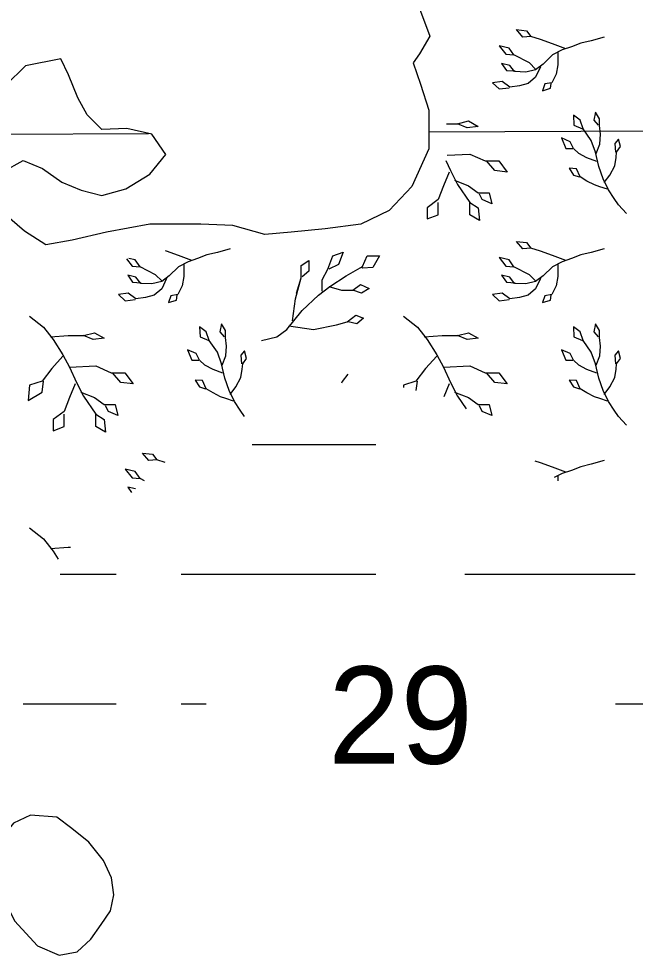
# Model space of a CAD drawing. Extents: x 380424 to 701066, y 1117407 to 1412949.
# Drawn here: x 484050 to 486902, y 1211251 to 1215586 of the extents above; entities that cross this region are included whole.
import ezdxf

# ---------------------------------------------------------------- set-up
doc = ezdxf.new("R2010")
doc.units = 0
for name, color, linetype in [('Cities Incorporated Area', 7, 'Continuous'), ('Lakes and Ponds', 7, 'Continuous'), ('Mangroves', 7, 'Continuous'), ('Section Lines', 7, 'Continuous'), ('Section Numbers', 7, 'Continuous'), ('Swamps', 7, 'Continuous')]:
    doc.layers.add(name, color=color, linetype=linetype)

msp = doc.modelspace()

# ---------------------------------------------------------------- linework, layer by layer
at = {"layer": 'Cities Incorporated Area'}
for points in [[(485903.8, 1215633.4), (485950.7, 1215504.6), (485903.8, 1215422.6), (485874.6, 1215381.6), (485907.5, 1215283.2), (485947.5, 1215161.8), (485947.5, 1214982.8), (485868.5, 1214808.8), (485763.5, 1214697.8), (485631.5, 1214634.8), (485467.5, 1214613.8), (485309.5, 1214597.8), (485188.5, 1214586.8), (485040.5, 1214628.8), (484892.5, 1214634.8), (484655.5, 1214634.8), (484455.5, 1214597.8), (484296.5, 1214560.7), (484175.5, 1214539.7), (484075.5, 1214602.7), (483985.5, 1214681.7)], [(483975.5, 1214876.7), (484069.5, 1214929.7), (484159.5, 1214892.7), (484249.5, 1214829.7), (484338.5, 1214792.7), (484433.5, 1214766.7), (484544.5, 1214797.8), (484655.5, 1214866.8), (484729.5, 1214956.8), (484665.5, 1215050.8), (484549.5, 1215077.7), (484433.5, 1215072.7), (484365.5, 1215140.7), (484323.5, 1215219.7), (484280.5, 1215325.7), (484244.5, 1215399.7), (484080.5, 1215367.7), (483990.5, 1215277.7)]]:
    msp.add_lwpolyline(points, dxfattribs=at)
at = {"layer": 'Lakes and Ponds'}
msp.add_lwpolyline([(483972.6, 1211700.1), (484004.6, 1211462.1), (484030.6, 1211410.1), (484136.6, 1211294.1), (484236.6, 1211251.1), (484320.6, 1211267.1), (484383.6, 1211325.1), (484431.6, 1211394.1), (484473.6, 1211457.1), (484489.6, 1211531.1), (484478.6, 1211610.1), (484441.6, 1211689.1), (484373.6, 1211774.1), (484294.6, 1211837.1), (484225.6, 1211890.1), (484104.6, 1211900.1), (484025.6, 1211863.1), (483988.6, 1211816.1)], close=True, dxfattribs=at)
at = {"layer": 'Mangroves'}
msp.add_line((485334.1, 1214315.4), (485356.2, 1214386.2), dxfattribs=at)
for points in [[(486581.1, 1215446.6), (486518.2, 1215469.5), (486463.8, 1215489.5), (486418, 1215503.8), (486380.9, 1215501), (486352.3, 1215535.3), (486398, 1215529.6), (486418, 1215503.8)], [(486758.4, 1215501), (486698.4, 1215483.8), (486649.7, 1215472.4), (486606.8, 1215455.2), (486563.9, 1215440.9), (486518.2, 1215418), (486475.3, 1215375.1), (486440.9, 1215349.4), (486395.2, 1215337.9), (486343.7, 1215340.8), (486320.8, 1215369.4), (486283.6, 1215378), (486306.5, 1215346.5), (486346.5, 1215343.7)], [(486440.9, 1215352.2), (486412.3, 1215380.9), (486340.8, 1215418), (486317.9, 1215449.5), (486272.2, 1215460.9), (486303.6, 1215420.9), (486340.8, 1215418)], [(486543.9, 1215429.5), (486543.9, 1215372.3), (486535.3, 1215329.4), (486515.3, 1215289.3), (486483.8, 1215283.6), (486472.4, 1215252.1), (486509.6, 1215263.6), (486512.4, 1215286.5)], [(486463.8, 1215363.7), (486440.9, 1215315.1), (486406.6, 1215286.5), (486366.6, 1215275), (486320.8, 1215269.3), (486286.5, 1215295), (486240.7, 1215289.3), (486272.2, 1215260.7), (486317.9, 1215266.4)], [(486721.3, 1214962.1), (486738.4, 1215005), (486741.3, 1215050.8), (486735.6, 1215090.8), (486735.6, 1215122.3), (486718.4, 1215153.8), (486709.8, 1215116.6), (486729.8, 1215093.7)], [(486029.1, 1215099.7), (486079.1, 1215099.7)], [(486079.1, 1215099.7), (486130.2, 1215112.5)], [(486123.8, 1215080.6), (486079.1, 1215099.7)], [(486130.2, 1215112.5), (486175, 1215087)], [(486861.4, 1214684.7), (486824.6, 1214724), (486803.5, 1214754.1), (486778.5, 1214793.4), (486752.7, 1214844.9), (486732.7, 1214902.1), (486718.4, 1214967.8), (486698.4, 1215022.2), (486661.2, 1215076.5), (486646.9, 1215116.6), (486615.4, 1215139.5), (486618.3, 1215093.7), (486658.3, 1215076.5)], [(486175, 1215087), (486123.8, 1215080.6)], [(486724.1, 1214924.9), (486678.4, 1214942.1), (486641.2, 1214962.1), (486615.4, 1214985), (486601.1, 1215016.5), (486561.1, 1215033.6), (486581.1, 1214985), (486612.6, 1214985)], [(486758.3, 1214826.9), (486784.2, 1214862), (486807.1, 1214904.9), (486813.8, 1214943.7), (486815.6, 1214967.8), (486832.8, 1214993.6), (486824.2, 1215027.9), (486807.1, 1215007.9), (486809.9, 1214967.8)], [(486026.2, 1214928.7), (486047.2, 1214882.5)], [(486031.5, 1214953.6), (486136.6, 1214959.2)], [(486136.6, 1214959.2), (486206.9, 1214927.2)], [(486206.9, 1214927.2), (486270.8, 1214927.2)], [(486251.6, 1214882.5), (486213.3, 1214927.2)], [(486270.8, 1214927.2), (486309.1, 1214876.1)], [(486047.2, 1214882.5), (486079.1, 1214818.6)], [(486309.1, 1214876.1), (486251.6, 1214882.5)], [(486772.7, 1214796.2), (486738.4, 1214807.7), (486712.7, 1214816.2), (486678.4, 1214833.4), (486646.9, 1214853.4), (486629.7, 1214890.6), (486595.4, 1214893.5), (486615.4, 1214862), (486644, 1214853.4)], [(486040.8, 1214876.1), (486015.2, 1214812.2)], [(486066.3, 1214837.8), (486130.2, 1214812.2), (486175, 1214780.3), (486226.1, 1214780.3), (486238.8, 1214729.1), (486194.1, 1214748.3), (486181.3, 1214773.9)], [(486015.2, 1214812.2), (485989.6, 1214748.3)], [(486079.1, 1214818.6), (486136.6, 1214735.5)], [(485989.6, 1214748.3), (485938.5, 1214710)], [(485938.5, 1214710), (485938.5, 1214658.9)], [(485989.6, 1214678), (485989.6, 1214735.5)], [(486136.6, 1214735.5), (486175, 1214710)], [(486136.6, 1214678), (486136.6, 1214735.5)], [(486175, 1214710), (486181.3, 1214652.5)], [(485938.5, 1214658.9), (485989.6, 1214678)], [(486181.3, 1214652.5), (486136.6, 1214678)], [(486581.1, 1214466.6), (486518.2, 1214489.5), (486463.8, 1214509.5), (486418, 1214523.8), (486380.9, 1214521), (486352.3, 1214555.3), (486398, 1214549.6), (486418, 1214523.8)], [(484733.8, 1214509.5), (484729.2, 1214511)], [(484788.2, 1214489.5), (484733.8, 1214509.5)], [(484919.7, 1214492.4), (484876.8, 1214475.2)], [(484968.4, 1214503.8), (484919.7, 1214492.4)], [(485028.4, 1214521), (484968.4, 1214503.8)], [(485453.6, 1214324.2), (485453.6, 1214377.3), (485480.2, 1214426), (485502.3, 1214488), (485551, 1214505.7), (485528.9, 1214448.2), (485484.6, 1214426)], [(486758.4, 1214521), (486698.4, 1214503.8), (486649.7, 1214492.4), (486606.8, 1214475.2), (486563.9, 1214460.9), (486518.2, 1214438), (486475.3, 1214395.1), (486440.9, 1214369.4), (486395.2, 1214357.9), (486343.7, 1214360.8), (486320.8, 1214389.4), (486283.6, 1214398), (486306.5, 1214366.5), (486346.5, 1214363.7)], [(484547.8, 1214473.8), (484573.6, 1214440.9)], [(484587.9, 1214469.5), (484559.6, 1214476.6)], [(484610.8, 1214438), (484587.9, 1214469.5)], [(484813.9, 1214449.5), (484813.9, 1214392.3), (484805.3, 1214349.4), (484785.3, 1214309.3), (484753.8, 1214303.6), (484742.4, 1214272.1), (484779.6, 1214283.6), (484782.4, 1214306.5)], [(484851.1, 1214466.6), (484788.2, 1214489.5)], [(484833.9, 1214460.9), (484788.2, 1214438)], [(484876.8, 1214475.2), (484833.9, 1214460.9)], [(485172.5, 1214096.3), (485243.4, 1214114), (485289.8, 1214147.2), (485360.7, 1214235.7), (485435.9, 1214306.5), (485489, 1214346.4), (485564.3, 1214395), (485639.5, 1214439.3), (485661.7, 1214488), (485719.2, 1214488), (485688.2, 1214434.9), (485639.5, 1214430.5), (485635.2, 1214434.4)], [(485316.4, 1214187), (485329.7, 1214288.8), (485356.2, 1214386.2), (485356.2, 1214443.7), (485391.6, 1214465.9), (485391.6, 1214417.2), (485360.7, 1214390.6)], [(486440.9, 1214372.3), (486412.3, 1214400.9), (486340.8, 1214438), (486317.9, 1214469.5), (486272.2, 1214480.9), (486303.6, 1214440.9), (486340.8, 1214438)], [(486543.9, 1214449.5), (486543.9, 1214392.3), (486535.3, 1214349.4), (486515.3, 1214309.3), (486483.8, 1214303.6), (486472.4, 1214272.1), (486509.6, 1214283.6), (486512.4, 1214306.5)], [(484573.6, 1214440.9), (484610.8, 1214438)], [(484682.3, 1214400.8), (484610.8, 1214438)], [(484788.2, 1214438), (484745.3, 1214395.1)], [(484733.8, 1214383.7), (484710.9, 1214335.1), (484676.6, 1214306.5), (484636.6, 1214295), (484590.8, 1214289.3), (484556.5, 1214315), (484510.7, 1214309.3), (484542.2, 1214280.7), (484587.9, 1214286.4)], [(484590.8, 1214389.4), (484553.6, 1214398)], [(484553.6, 1214398), (484576.5, 1214366.5)], [(484576.5, 1214366.5), (484616.5, 1214363.7)], [(484613.7, 1214360.8), (484590.8, 1214389.4)], [(484665.2, 1214357.9), (484613.7, 1214360.8)], [(484710.9, 1214369.4), (484665.2, 1214357.9)], [(484710.9, 1214372.2), (484682.3, 1214400.8)], [(484745.3, 1214395.1), (484710.9, 1214369.4)], [(486463.8, 1214383.7), (486440.9, 1214335.1), (486406.6, 1214306.5), (486366.6, 1214295), (486320.8, 1214289.3), (486286.5, 1214315), (486240.7, 1214309.3), (486272.2, 1214280.7), (486317.9, 1214286.4)], [(485484.6, 1214346.4), (485542.1, 1214328.7), (485595.3, 1214328.7), (485630.7, 1214355.2), (485670.5, 1214337.5), (485635.1, 1214315.4), (485595.3, 1214328.7)], [(484099.9, 1214209.2), (484163.8, 1214158.1), (484208.5, 1214100.6), (484253.3, 1214030.3), (484285.2, 1213972.8), (484317.2, 1213902.5), (484349.1, 1213838.6), (484406.6, 1213755.5), (484445, 1213730), (484451.3, 1213672.5), (484406.6, 1213698), (484406.6, 1213755.5)], [(485298.7, 1214164.9), (485413.8, 1214147.2), (485520, 1214169.3), (485568.7, 1214182.6), (485608.5, 1214213.6), (485643.9, 1214200.3), (485613, 1214173.7), (485573.1, 1214182.6)], [(485829.9, 1214209.2), (485893.8, 1214158.1)], [(484916.9, 1214136.6), (484885.4, 1214159.5)], [(484885.4, 1214159.5), (484888.3, 1214113.7)], [(484991.3, 1213982.1), (485008.4, 1214025), (485011.3, 1214070.8), (485005.6, 1214110.8), (485005.6, 1214142.3), (484988.4, 1214173.8), (484979.8, 1214136.6), (484999.8, 1214113.7)], [(485893.8, 1214158.1), (485938.5, 1214100.6)], [(486861.4, 1213704.7), (486824.6, 1213744), (486803.5, 1213774.1), (486778.5, 1213813.4), (486752.7, 1213864.9), (486732.7, 1213922.1), (486718.4, 1213987.8), (486698.4, 1214042.2), (486661.2, 1214096.5), (486646.9, 1214136.6), (486615.4, 1214159.5), (486618.3, 1214113.7), (486658.3, 1214096.5)], [(486721.3, 1213982.1), (486738.4, 1214025), (486741.3, 1214070.8), (486735.6, 1214110.8), (486735.6, 1214142.3), (486718.4, 1214173.8), (486709.8, 1214136.6), (486729.8, 1214113.7)], [(484195.8, 1214113.3), (484278.8, 1214119.7), (484349.1, 1214119.7), (484400.2, 1214132.5), (484445, 1214107), (484393.8, 1214100.6), (484349.1, 1214119.7)], [(484888.3, 1214113.7), (484928.3, 1214096.5)], [(484931.2, 1214096.5), (484916.9, 1214136.6)], [(485925.8, 1214113.4), (486008.8, 1214119.7), (486079.1, 1214119.7), (486130.2, 1214132.5), (486175, 1214107), (486123.8, 1214100.6), (486079.1, 1214119.7)], [(485938.5, 1214100.6), (485983.3, 1214030.3)], [(484968.4, 1214042.2), (484931.2, 1214096.5)], [(484253.3, 1214023.9), (484202.1, 1213966.4), (484157.4, 1213908.9), (484099.9, 1213889.7), (484093.5, 1213819.4), (484157.4, 1213857.8), (484163.8, 1213908.9)], [(484994.1, 1213944.9), (484948.4, 1213962.1), (484911.2, 1213982.1), (484885.4, 1214005), (484871.1, 1214036.5), (484831.1, 1214053.6), (484851.1, 1214005), (484882.6, 1214005)], [(484988.4, 1213987.8), (484968.4, 1214042.2)], [(485028.3, 1213846.9), (485054.2, 1213882), (485077.1, 1213924.9), (485083.8, 1213963.7), (485085.6, 1213987.8), (485102.8, 1214013.6), (485094.2, 1214047.9), (485077.1, 1214027.9), (485079.9, 1213987.8)], [(485983.3, 1214023.9), (485932.1, 1213966.4)], [(485983.3, 1214030.3), (486015.2, 1213972.8)], [(486724.1, 1213944.9), (486678.4, 1213962.1), (486641.2, 1213982.1), (486615.4, 1214005), (486601.1, 1214036.5), (486561.1, 1214053.6), (486581.1, 1214005), (486612.6, 1214005)], [(486758.3, 1213846.9), (486784.2, 1213882), (486807.1, 1213924.9), (486813.8, 1213963.7), (486815.6, 1213987.8), (486832.8, 1214013.6), (486824.2, 1214047.9), (486807.1, 1214027.9), (486809.9, 1213987.8)], [(484285.2, 1213972.8), (484406.6, 1213979.2), (484476.9, 1213947.2), (484540.8, 1213947.2), (484579.1, 1213896.1), (484521.6, 1213902.5), (484483.3, 1213947.2)], [(485002.7, 1213922.1), (484988.4, 1213987.8)], [(486015.2, 1213972.8), (486136.6, 1213979.2), (486206.9, 1213947.2), (486270.8, 1213947.2), (486309.1, 1213896.1), (486251.6, 1213902.5), (486213.3, 1213947.2)], [(486015.2, 1213972.8), (486047.2, 1213902.5)], [(485571.5, 1213940.3), (485545.8, 1213906)], [(485932.1, 1213966.4), (485887.4, 1213908.9)], [(484310.8, 1213896.1), (484285.2, 1213832.2), (484259.7, 1213768.3), (484208.5, 1213730), (484208.5, 1213678.8), (484259.7, 1213698), (484259.7, 1213755.5)], [(485042.7, 1213816.2), (485008.4, 1213827.7), (484982.7, 1213836.2), (484948.4, 1213853.4), (484916.9, 1213873.4), (484899.7, 1213910.6), (484865.4, 1213913.5), (484885.4, 1213882), (484914, 1213873.4)], [(485022.7, 1213864.8), (485002.7, 1213922.1)], [(485545.8, 1213906), (485542.6, 1213899.1)], [(485829.9, 1213889.7), (485828.9, 1213878.8)], [(485887.4, 1213908.9), (485829.9, 1213889.7)], [(485888.4, 1213865.3), (485893.8, 1213908.9)], [(486040.8, 1213896.1), (486016.7, 1213836)], [(486047.2, 1213902.5), (486079.1, 1213838.6)], [(486772.7, 1213816.2), (486738.4, 1213827.7), (486712.7, 1213836.3), (486678.4, 1213853.4), (486646.9, 1213873.4), (486629.7, 1213910.6), (486595.4, 1213913.5), (486615.4, 1213882), (486644, 1213873.4)], [(484336.3, 1213857.8), (484400.2, 1213832.2), (484445, 1213800.3), (484496.1, 1213800.3), (484508.8, 1213749.1), (484464.1, 1213768.3), (484451.3, 1213793.9)], [(485048.5, 1213813.4), (485022.7, 1213864.8)], [(486066.3, 1213857.8), (486130.2, 1213832.2)], [(485073.5, 1213774.1), (485048.5, 1213813.4)], [(486079.1, 1213838.6), (486120, 1213779.5)], [(486130.2, 1213832.2), (486175, 1213800.3)], [(486175, 1213800.3), (486226.1, 1213800.3)], [(486226.1, 1213800.3), (486238.8, 1213749.1)], [(485094.5, 1213744.1), (485073.5, 1213774.1)], [(486194.1, 1213768.3), (486181.3, 1213793.9)], [(486238.8, 1213749.1), (486194.1, 1213768.3)], [(484650.9, 1213541), (484622.3, 1213575.3)], [(484622.3, 1213575.3), (484668, 1213569.6)], [(484688, 1213543.8), (484650.9, 1213541)], [(484668, 1213569.6), (484688, 1213543.8)], [(484726.7, 1213531.8), (484688, 1213543.8)], [(486463.8, 1213529.6), (486438.4, 1213537.5)], [(486758.4, 1213541), (486698.4, 1213523.8)], [(484587.9, 1213489.5), (484542.2, 1213500.9)], [(484542.2, 1213500.9), (484573.6, 1213460.9)], [(486518.2, 1213509.5), (486463.8, 1213529.6)], [(486581.1, 1213486.6), (486518.2, 1213509.5)], [(486606.8, 1213495.2), (486563.9, 1213480.9)], [(486649.7, 1213512.4), (486606.8, 1213495.2)], [(486698.4, 1213523.8), (486649.7, 1213512.4)], [(484573.6, 1213460.9), (484610.8, 1213458)], [(484610.8, 1213458), (484587.9, 1213489.5)], [(484632, 1213447), (484610.8, 1213458)], [(486563.9, 1213480.9), (486526.5, 1213462.2)], [(486543.9, 1213469.5), (486543.9, 1213447.3)], [(484590.2, 1213409.6), (484553.6, 1213418)], [(484553.6, 1213418), (484571.7, 1213393.1)], [(484099.9, 1213229.2), (484163.8, 1213178.1)], [(484163.8, 1213178.1), (484208.5, 1213120.6)], [(484195.8, 1213133.3), (484278.8, 1213139.7)], [(484208.5, 1213120.6), (484231.3, 1213084.8)], [(484278.8, 1213139.7), (484288.8, 1213139.7)]]:
    msp.add_lwpolyline(points, dxfattribs=at)
at = {"layer": 'Section Lines'}
for p, q in [((483809.1, 1215050.6), (484649.3, 1215054.5)), ((485947.5, 1215061.4), (488199.6, 1215071.9))]:
    msp.add_line(p, q, dxfattribs=at)
at = {"layer": 'Swamps'}
for p, q in [((485401, 1213614.7), (485701, 1213614.7)), ((484801, 1213014.7), (485401, 1213014.7)), ((485401, 1213014.7), (485701, 1213014.7))]:
    msp.add_line(p, q, dxfattribs=at)
for points in [[(485129.7, 1213614.7), (485401, 1213614.7)], [(484241.3, 1213014.7), (484501, 1213014.7)], [(486113.4, 1213014.7), (486901, 1213014.7)], [(484069.6, 1212414.7), (484501, 1212414.7)], [(484801, 1212414.7), (484916.9, 1212414.7)], [(486809.6, 1212414.7), (487801, 1212414.7)]]:
    msp.add_lwpolyline(points, dxfattribs=at)

# ---------------------------------------------------------------- texts
at = {"layer": 'Section Numbers'}
msp.add_text('29', height=450, rotation=0.0004, dxfattribs=at).set_placement((485481.5, 1212137.7))

doc.saveas('drawing.dxf')
